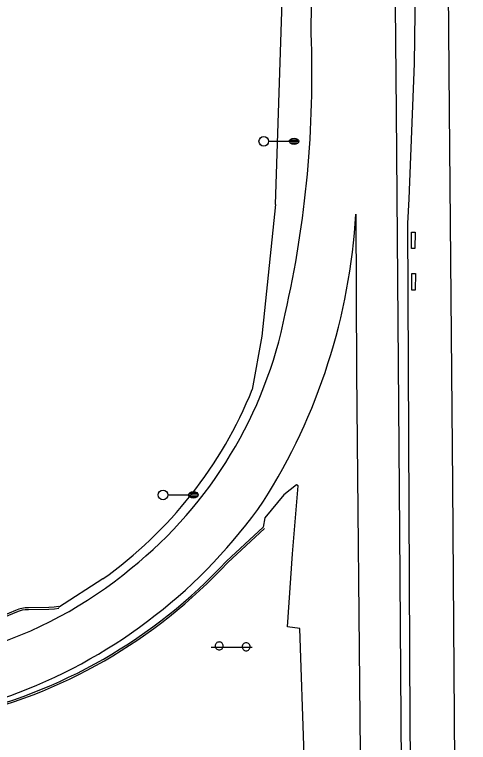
# Model space of a CAD drawing. Extents: x 2145380 to 2156929, y 139568 to 149130.
# Drawn here: x 2150643.5 to 2150785.5, y 142680.1 to 142907.7 of the extents above; entities that cross this region are included whole.
import ezdxf

# ---------------------------------------------------------------- set-up
doc = ezdxf.new("R2010")
doc.units = 0
for name, color, linetype in [('TOPO_Asphalt', 7, 'Continuous'), ('TOPO_Curb Back', 7, 'Continuous'), ('TOPO_DRAIN_Inlet Grate', 7, 'Continuous'), ('TOPO_Light Pole', 7, 'Continuous'), ('TOPO_Misc', 7, 'Continuous'), ('TOPO_Sign', 7, 'Continuous'), ('TOPO_Wall Freestanding', 7, 'Continuous')]:
    doc.layers.add(name, color=color, linetype=linetype)

# ---------------------------------------------------------------- blocks, each defined once
blk = doc.blocks.new('LP')
at = {"layer": 'TOPO_Light Pole'}
blk.add_line((3.81, 0), (20.32, 0), dxfattribs=at)
for points in [[(20.32, 0), (27.94, 0)], [(20.32, 0), (23.5, 0)], [(20.83, 1.27), (27.43, 1.27)], [(20.83, 1.27), (23.5, 1.27)], [(23.71, 1.27), (27.43, 1.27)], [(23.71, 0), (27.94, 0)], [(20.83, -1.27), (27.43, -1.27)], [(20.83, -1.27), (23.5, -1.27)], [(23.71, -1.27), (27.43, -1.27)]]:
    blk.add_lwpolyline(points, dxfattribs=at)
blk.add_circle((0, 0), 3.81, dxfattribs=at)
blk.add_ellipse((24.13, 0), major_axis=(3.81, 0), ratio=0.666667, dxfattribs=at)
blk = doc.blocks.new('POST')
at = {"layer": 'TOPO_Misc'}
for start, end in [(89.99996, 180.00004), (179.99996, 270.00004), (359.99996, 90.00004), (269.99996, 0.00004)]:
    blk.add_arc((-0.01, 0.03), 3.16, start, end, dxfattribs=at)

msp = doc.modelspace()

# ---------------------------------------------------------------- linework, layer by layer
at = {"layer": 'TOPO_Asphalt'}
for points in [[(2150725.1, 142848.26), (2150727.5, 142921.47), (2150727.45, 142961.25)], [(2150736.28, 142901.86), (2150736.79, 142949.4), (2150736.67, 142959.71)], [(2150768.6, 142191.81), (2150767.48, 142307.96), (2150766.55, 142410.22), (2150765.65, 142519.83), (2150764.92, 142628.66), (2150763.99, 142746.19), (2150763.03, 142877.12), (2150762.3, 142955.41)], [(2150778.84, 142952.64), (2150779.43, 142877.74), (2150780.47, 142760.78), (2150781.44, 142629.99), (2150782.82, 142483.59), (2150784.22, 142321.18), (2150785.51, 142174.58)], [(2150725.1, 142848.26), (2150720.83, 142807.15), (2150717.86, 142790.48)], [(2150750.26, 142845.31), (2150750.47, 142795.8), (2150751.66, 142676.97), (2150752.44, 142556.04), (2150753.74, 142423.66), (2150754.19, 142336.47), (2150754.7, 142285.74), (2150750.29, 142316.08)], [(2150709.53, 142419.12), (2150712.57, 142416.27), (2150714.46, 142413.19), (2150720.12, 142402.79), (2150731.04, 142376.21), (2150732.57, 142372.75), (2150734.17, 142368.74), (2150734.98, 142367.1), (2150741.6, 142368.2), (2150740.99, 142400.5), (2150739.74, 142462.25), (2150737.86, 142527.89), (2150735.45, 142636.51), (2150732.76, 142715.78), (2150728.86, 142716.23), (2150730.4, 142739.08), (2150732.27, 142760.32), (2150731.67, 142760.6), (2150727.72, 142757.56), (2150721.8, 142750.33), (2150721.26, 142747.42)], [(2150671.09, 142731.23), (2150657.26, 142722.31)]]:
    msp.add_lwpolyline(points, dxfattribs=at)
for centre, radius, start, end in [((2150398.45, 142888.83), 338.08, 347.2329, 2.2084), ((2150562.9, 142856.02), 187.67, 327.6099, 356.7261), ((2150594.51, 142840.68), 136.28, 308.8556, 348.7589), ((2150592.8, 142841.12), 134.93, 305.4668, 337.9566), ((2150585.42, 142850.71), 165.98, 290.9271, 324.9946), ((2150592.9, 142839.8), 136.61, 264.3854, 309.6128), ((2150590.79, 142841.27), 155.25, 260.0443, 290.3185)]:
    msp.add_arc(centre, radius, start, end, dxfattribs=at)
at = {"layer": 'TOPO_Curb Back'}
for points in [[(2150709.77, 142736.79), (2150721.26, 142747.42)], [(2150710.2, 142736.37), (2150721.66, 142746.98)], [(2150643.81, 142721.37), (2150635.68, 142718.04)], [(2150657.21, 142722.62), (2150655.89, 142722.42), (2150654.17, 142722.32), (2150647.8, 142722.18)], [(2150657.3, 142722.03), (2150655.96, 142721.82), (2150654.19, 142721.72), (2150647.8, 142721.58)], [(2150644.05, 142720.82), (2150635.98, 142717.51)]]:
    msp.add_lwpolyline(points, dxfattribs=at)
for centre, radius, start, end in [((2150590.29, 142847.47), 162.86, 282.4484, 317.1901), ((2150590.29, 142847.47), 163.46, 282.4471, 317.182), ((2150647.49, 142713.5), 8.68, 87.9481, 115.1312), ((2150647.49, 142713.5), 8.08, 87.8288, 115.2353)]:
    msp.add_arc(centre, radius, start, end, dxfattribs=at)
at = {"layer": 'TOPO_DRAIN_Inlet Grate'}
for points in [[(2150768.79, 142839.62), (2150768.76, 142834.49), (2150767.66, 142834.49), (2150767.69, 142839.63)], [(2150768.89, 142826.67), (2150768.86, 142821.53), (2150767.77, 142821.54), (2150767.8, 142826.68)]]:
    msp.add_lwpolyline(points, close=True, dxfattribs=at)
at = {"layer": 'TOPO_Sign'}
msp.add_lwpolyline([(2150717.8, 142709.79), (2150705.01, 142709.83)], dxfattribs=at)
at = {"layer": 'TOPO_Wall Freestanding'}
msp.add_lwpolyline([(2150772.22, 142090.44), (2150771.51, 142192.59), (2150770.69, 142286.94), (2150769.82, 142403.15), (2150768.47, 142541.11), (2150767.31, 142686.58), (2150766.55, 142842.32), (2150766.99, 142850.09), (2150768.65, 142892.4), (2150769.14, 142931.97), (2150771.21, 142953.45), (2150771.2, 142953.92)], dxfattribs=at)

# ---------------------------------------------------------------- block references
at = {"layer": 'TOPO_Light Pole', "xscale": 0.39370000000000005, "yscale": 0.3937000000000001}
for p in [(2150721.45, 142868.04), (2150689.93, 142757.49)]:
    msp.add_blockref('LP', p, dxfattribs=at)
at = {"layer": 'TOPO_Misc', "xscale": 0.39370000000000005, "yscale": 0.3937000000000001}
for p in [(2150707.51, 142710.27), (2150715.95, 142710)]:
    msp.add_blockref('POST', p, dxfattribs=at)

doc.saveas('drawing.dxf')
